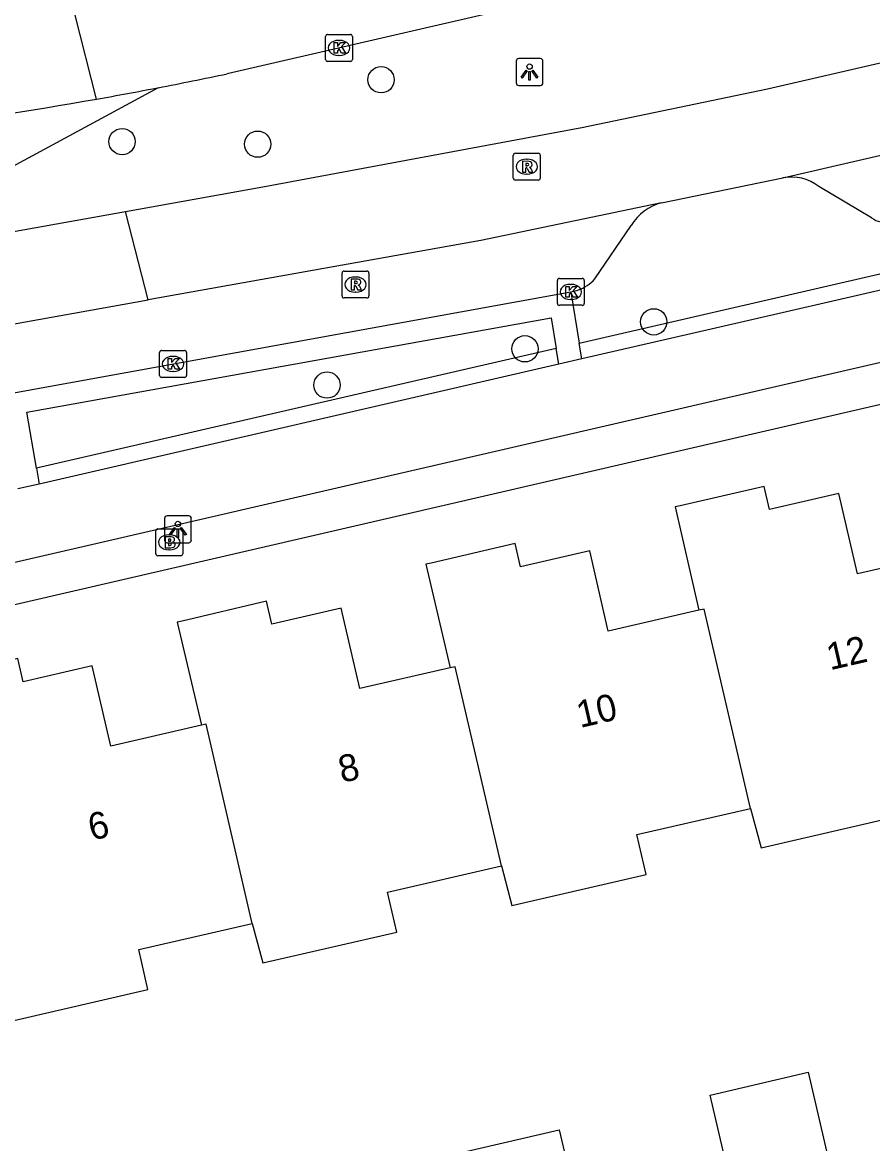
# Model space of a CAD drawing. Extents: x 156414 to 157775, y 382335 to 383765.
# Drawn here: x 156706.59 to 156738.18, y 382884.93 to 382926.61 of the extents above; entities that cross this region are included whole.
import ezdxf

# ---------------------------------------------------------------- set-up
doc = ezdxf.new("R2010")
doc.units = 0
for name, color, linetype in [('IMGEO_Berm_groen', 7, 'Continuous'), ('IMGEO_Boom', 7, 'Continuous'), ('IMGEO_Brandkraan', 7, 'Continuous'), ('IMGEO_Fietspad_gesloten', 7, 'Continuous'), ('IMGEO_Haag', 7, 'Continuous'), ('IMGEO_Kolk', 7, 'Continuous'), ('IMGEO_Lichtpunt', 7, 'Continuous'), ('IMGEO_Pand', 7, 'Continuous'), ('IMGEO_Pand_nummerreeks', 7, 'Continuous'), ('IMGEO_Parkeervlak_open', 7, 'Continuous'), ('IMGEO_Rijbaan_regionaal_gesloten', 7, 'Continuous'), ('IMGEO_Rioolput', 7, 'Continuous'), ('IMGEO_Voetpad_open', 7, 'Continuous')]:
    doc.layers.add(name, color=color, linetype=linetype)

msp = doc.modelspace()

# ---------------------------------------------------------------- linework, layer by layer
at = {"layer": 'IMGEO_Berm_groen'}
msp.add_lwpolyline([(156711.629, 382924.18), (156699.533, 382917.637)], dxfattribs=at)
at = {"layer": 'IMGEO_Boom'}
for centre in [(156719.915, 382924.476), (156710.29, 382922.177), (156715.329, 382922.082), (156730.047, 382915.478), (156725.262, 382914.476), (156717.906, 382913.127)]:
    msp.add_circle(centre, 0.489, dxfattribs=at)
at = {"layer": 'IMGEO_Brandkraan'}
for p, q in [((156711.542, 382906.856), (156711.542, 382907.708)), ((156711.617, 382907.782), (156712.469, 382907.782)), ((156712.543, 382907.708), (156712.543, 382906.856)), ((156712.03, 382907.562), (156712.055, 382907.562)), ((156712.469, 382906.782), (156711.617, 382906.782)), ((156712.053, 382907.002), (156712.028, 382907.002))]:
    msp.add_line(p, q, dxfattribs=at)
for points in [[(156711.542, 382906.856), (156711.542, 382907.708)], [(156711.617, 382907.782), (156712.469, 382907.782)], [(156712.543, 382907.708), (156712.543, 382906.856)], [(156711.89, 382907.482), (156711.89, 382907.082), (156712.103, 382907.082)], [(156712.121, 382907.482), (156711.89, 382907.482)], [(156712.069, 382907.401), (156712.015, 382907.401), (156712.015, 382907.325)], [(156712.015, 382907.325), (156712.068, 382907.325)], [(156712.077, 382907.249), (156712.015, 382907.249), (156712.015, 382907.168)], [(156712.469, 382906.782), (156711.617, 382906.782)], [(156712.015, 382907.168), (156712.077, 382907.168)]]:
    msp.add_lwpolyline(points, dxfattribs=at)
for centre, radius, start, end in [((156711.619, 382907.706), 0.0765, 91.552, 178.448), ((156711.619, 382907.706), 0.0765, 91.552, 178.448), ((156712.467, 382907.706), 0.0765, 1.552, 88.448), ((156712.467, 382907.706), 0.0765, 1.552, 88.448), ((156712.07, 382907.363), 0.0379, 267.8285, 90.9355), ((156712.078, 382907.208), 0.0404, 269.8759, 90.5077), ((156712.125, 382907.337), 0.145, 59.4692, 91.5367), ((156712.15, 382907.384), 0.0922, 285.5137, 58.1501), ((156712.155, 382907.192), 0.105, 301.3115, 78.989), ((156711.619, 382906.858), 0.0765, 181.552, 268.448), ((156711.619, 382906.858), 0.0765, 181.552, 268.448), ((156712.109, 382907.333), 0.251, 268.6676, 293.5347), ((156712.467, 382906.858), 0.0765, 271.552, 358.448), ((156712.467, 382906.858), 0.0765, 271.552, 358.448)]:
    msp.add_arc(centre, radius, start, end, dxfattribs=at)
for centre, major_axis, ratio, start_param, end_param in [((156712.029, 382907.282), (-0.387, 0.002), 0.722429, 4.712389, 7.853982), ((156712.054, 382907.282), (-0.39, 0.002), 0.717154, 1.570796, 4.712389)]:
    msp.add_ellipse(centre, major_axis=major_axis, ratio=ratio, start_param=start_param, end_param=end_param, dxfattribs=at)
at = {"layer": 'IMGEO_Fietspad_gesloten'}
for points in [[(156674.773, 382899.258), (156767.182, 382920.602), (156826.292, 382934.262), (156902.955, 382951.999), (156911.251, 382953.909)], [(156739.502, 382916.892), (156732.188, 382915.208), (156727.372, 382914.098)], [(156726.516, 382913.9), (156707.213, 382909.45)], [(156727.372, 382914.098), (156726.516, 382913.9)], [(156707.213, 382909.45), (156706.422, 382909.267)]]:
    msp.add_lwpolyline(points, dxfattribs=at)
at = {"layer": 'IMGEO_Haag'}
for points in [[(156727.276, 382914.688), (156739.362, 382917.478)], [(156726.42, 382914.491), (156707.112, 382910.034)]]:
    msp.add_lwpolyline(points, dxfattribs=at)
at = {"layer": 'IMGEO_Kolk'}
for p, q in [((156717.852, 382925.234), (156717.852, 382926.086)), ((156717.927, 382926.16), (156718.779, 382926.16)), ((156718.34, 382925.94), (156718.365, 382925.94)), ((156718.853, 382926.086), (156718.853, 382925.234)), ((156718.779, 382925.16), (156717.927, 382925.16)), ((156718.363, 382925.38), (156718.338, 382925.38)), ((156726.466, 382916.166), (156726.466, 382917.018)), ((156726.541, 382917.092), (156727.393, 382917.092)), ((156726.954, 382916.872), (156726.979, 382916.872)), ((156727.467, 382917.018), (156727.467, 382916.166)), ((156727.393, 382916.092), (156726.541, 382916.092)), ((156726.977, 382916.312), (156726.952, 382916.312)), ((156711.685, 382913.489), (156711.685, 382914.341)), ((156711.76, 382914.415), (156712.612, 382914.415)), ((156712.686, 382914.341), (156712.686, 382913.489)), ((156712.173, 382914.195), (156712.198, 382914.195)), ((156712.196, 382913.635), (156712.171, 382913.635)), ((156712.612, 382913.415), (156711.76, 382913.415))]:
    msp.add_line(p, q, dxfattribs=at)
for points in [[(156717.852, 382925.234), (156717.852, 382926.086)], [(156717.927, 382926.16), (156718.779, 382926.16)], [(156718.853, 382926.086), (156718.853, 382925.234)], [(156718.173, 382925.86), (156718.296, 382925.86), (156718.296, 382925.709), (156718.426, 382925.86), (156718.59, 382925.86), (156718.444, 382925.709), (156718.597, 382925.46), (156718.445, 382925.46), (156718.36, 382925.624), (156718.296, 382925.557), (156718.296, 382925.46), (156718.173, 382925.46), (156718.173, 382925.86)], [(156718.779, 382925.16), (156717.927, 382925.16)], [(156726.466, 382916.166), (156726.466, 382917.018)], [(156726.541, 382917.092), (156727.393, 382917.092)], [(156726.787, 382916.792), (156726.91, 382916.792), (156726.91, 382916.641), (156727.04, 382916.792), (156727.204, 382916.792), (156727.058, 382916.641), (156727.211, 382916.392), (156727.059, 382916.392), (156726.974, 382916.556), (156726.91, 382916.489), (156726.91, 382916.392), (156726.787, 382916.392), (156726.787, 382916.792)], [(156727.467, 382917.018), (156727.467, 382916.166)], [(156727.393, 382916.092), (156726.541, 382916.092)], [(156711.685, 382913.489), (156711.685, 382914.341)], [(156711.76, 382914.415), (156712.612, 382914.415)], [(156712.686, 382914.341), (156712.686, 382913.489)], [(156712.006, 382914.115), (156712.129, 382914.115), (156712.129, 382913.964), (156712.259, 382914.115), (156712.423, 382914.115), (156712.277, 382913.964), (156712.43, 382913.715), (156712.278, 382913.715), (156712.193, 382913.879), (156712.129, 382913.812), (156712.129, 382913.715), (156712.006, 382913.715), (156712.006, 382914.115)], [(156712.612, 382913.415), (156711.76, 382913.415)]]:
    msp.add_lwpolyline(points, dxfattribs=at)
for centre, start, end in [((156717.929, 382926.084), 91.552, 178.448), ((156717.929, 382926.084), 91.552, 178.448), ((156718.777, 382926.084), 1.552, 88.448), ((156718.777, 382926.084), 1.552, 88.448), ((156717.929, 382925.236), 181.552, 268.448), ((156717.929, 382925.236), 181.552, 268.448), ((156718.777, 382925.236), 271.552, 358.448), ((156718.777, 382925.236), 271.552, 358.448), ((156726.543, 382917.016), 91.552, 178.448), ((156726.543, 382917.016), 91.552, 178.448), ((156727.391, 382917.016), 1.552, 88.448), ((156727.391, 382917.016), 1.552, 88.448), ((156726.543, 382916.168), 181.552, 268.448), ((156726.543, 382916.168), 181.552, 268.448), ((156727.391, 382916.168), 271.552, 358.448), ((156727.391, 382916.168), 271.552, 358.448), ((156711.762, 382914.339), 91.552, 178.448), ((156711.762, 382914.339), 91.552, 178.448), ((156712.61, 382914.339), 1.552, 88.448), ((156712.61, 382914.339), 1.552, 88.448), ((156711.762, 382913.491), 181.552, 268.448), ((156711.762, 382913.491), 181.552, 268.448), ((156712.61, 382913.491), 271.552, 358.448), ((156712.61, 382913.491), 271.552, 358.448)]:
    msp.add_arc(centre, 0.0765, start, end, dxfattribs=at)
for centre, major_axis, ratio, start_param, end_param in [((156718.339, 382925.66), (-0.387, 0.002), 0.722429, 4.712389, 7.853982), ((156718.364, 382925.66), (-0.39, 0.002), 0.717154, 1.570796, 4.712389), ((156726.953, 382916.592), (-0.387, 0.002), 0.722429, 4.712389, 7.853982), ((156726.978, 382916.592), (-0.39, 0.002), 0.717154, 1.570796, 4.712389), ((156712.172, 382913.915), (-0.387, 0.002), 0.722429, 4.712389, 7.853982), ((156712.197, 382913.915), (-0.39, 0.002), 0.717154, 1.570796, 4.712389)]:
    msp.add_ellipse(centre, major_axis=major_axis, ratio=ratio, start_param=start_param, end_param=end_param, dxfattribs=at)
at = {"layer": 'IMGEO_Lichtpunt'}
for p, q in [((156724.936, 382925.167), (156724.936, 382924.36)), ((156724.936, 382925.167), (156724.936, 382924.36)), ((156725.838, 382925.262), (156725.03, 382925.262)), ((156725.838, 382925.262), (156725.03, 382925.262)), ((156725.932, 382924.36), (156725.932, 382925.167)), ((156725.932, 382924.36), (156725.932, 382925.167)), ((156725.03, 382924.266), (156725.838, 382924.266)), ((156725.03, 382924.266), (156725.838, 382924.266)), ((156711.868, 382908.17), (156711.868, 382907.363)), ((156711.868, 382908.17), (156711.868, 382907.363)), ((156712.77, 382908.265), (156711.962, 382908.265)), ((156712.77, 382908.265), (156711.962, 382908.265)), ((156712.864, 382907.363), (156712.864, 382908.17)), ((156712.864, 382907.363), (156712.864, 382908.17)), ((156711.962, 382907.269), (156712.77, 382907.269)), ((156711.962, 382907.269), (156712.77, 382907.269))]:
    msp.add_line(p, q, dxfattribs=at)
for points in [[(156725.31, 382924.831), (156725.349, 382924.803), (156725.161, 382924.541), (156725.123, 382924.568), (156725.31, 382924.831)], [(156725.412, 382924.783), (156725.459, 382924.783), (156725.459, 382924.461), (156725.412, 382924.461), (156725.412, 382924.783)], [(156725.522, 382924.803), (156725.56, 382924.83), (156725.747, 382924.568), (156725.708, 382924.54), (156725.522, 382924.803)], [(156712.242, 382907.834), (156712.281, 382907.806), (156712.093, 382907.544), (156712.055, 382907.571), (156712.242, 382907.834)], [(156712.344, 382907.786), (156712.391, 382907.786), (156712.391, 382907.464), (156712.344, 382907.464), (156712.344, 382907.786)], [(156712.454, 382907.806), (156712.492, 382907.833), (156712.679, 382907.571), (156712.64, 382907.543), (156712.454, 382907.806)]]:
    msp.add_lwpolyline(points, dxfattribs=at)
for centre in [(156725.435, 382924.965), (156712.367, 382907.968)]:
    msp.add_circle(centre, 0.0994, dxfattribs=at)
for centre, start, end in [((156725.03, 382925.167), 90, 180), ((156725.03, 382925.167), 90, 180), ((156725.838, 382925.167), 0, 90), ((156725.838, 382925.167), 0, 90), ((156725.03, 382924.36), 180, 270), ((156725.03, 382924.36), 180, 270), ((156725.838, 382924.36), 270, 0), ((156725.838, 382924.36), 270, 360), ((156711.962, 382908.17), 90, 180), ((156711.962, 382908.17), 90, 180), ((156712.77, 382908.17), 0, 90), ((156712.77, 382908.17), 0, 90), ((156711.962, 382907.363), 180, 270), ((156711.962, 382907.363), 180, 270), ((156712.77, 382907.363), 270, 0), ((156712.77, 382907.363), 270, 360)]:
    msp.add_arc(centre, 0.0946, start, end, dxfattribs=at)
at = {"layer": 'IMGEO_Pand'}
for points in [[(156740.981, 382906.885), (156737.618, 382906.115), (156736.927, 382909.098), (156734.352, 382908.506), (156734.155, 382909.363), (156731.028, 382908.642), (156730.844, 382908.6), (156731.723, 382904.756)], [(156731.723, 382904.756), (156728.36, 382903.986), (156727.669, 382906.969), (156725.094, 382906.377), (156724.897, 382907.234), (156721.771, 382906.512), (156721.578, 382906.467), (156722.484, 382902.619)], [(156722.484, 382902.619), (156719.121, 382901.849), (156718.43, 382904.832), (156715.855, 382904.24), (156715.658, 382905.097), (156712.522, 382904.356), (156712.338, 382904.313), (156713.238, 382900.482)], [(156733.644, 382897.395), (156731.921, 382904.801), (156731.723, 382904.756)], [(156713.238, 382900.482), (156709.875, 382899.712), (156709.184, 382902.695), (156706.609, 382902.103), (156706.412, 382902.96), (156703.279, 382902.22), (156703.092, 382902.176), (156703.972, 382898.336)], [(156724.387, 382895.257), (156722.666, 382902.661), (156722.484, 382902.619)], [(156715.13, 382893.118), (156713.412, 382900.522), (156713.238, 382900.482)], [(156733.644, 382897.395), (156734.036, 382895.922), (156739.025, 382897.074), (156738.682, 382898.558), (156742.92, 382899.538)], [(156724.387, 382895.257), (156724.779, 382893.784), (156729.768, 382894.936), (156729.425, 382896.42), (156733.644, 382897.395)], [(156715.13, 382893.118), (156715.521, 382891.648), (156720.5, 382892.798), (156720.158, 382894.279), (156724.387, 382895.257)], [(156705.883, 382890.982), (156706.274, 382889.512), (156711.253, 382890.662), (156710.911, 382892.143), (156715.13, 382893.118)], [(156732.148, 382886.733), (156735.789, 382887.584), (156737.125, 382881.829), (156733.479, 382880.994), (156732.148, 382886.733)], [(156727.886, 382879.694), (156724.235, 382878.858), (156722.901, 382884.609), (156726.535, 382885.448), (156727.886, 382879.694)]]:
    msp.add_lwpolyline(points, dxfattribs=at)
at = {"layer": 'IMGEO_Parkeervlak_open'}
for points in [[(156738.145, 382919.339), (156736.186, 382920.508)], [(156727.857, 382917.077), (156729.21, 382919.064)], [(156726.967, 382916.592), (156727.229, 382916.661)]]:
    msp.add_lwpolyline(points, dxfattribs=at)
for centre, radius, start, end in [((156735.166, 382919.195), 1.663, 52.1562, 101.2202), ((156730.829, 382918.069), 1.9, 104.8485, 148.4365), ((156738.656, 382920.076), 0.897, 235.2942, 281.9911), ((156726.834, 382917.94), 1.339, 287.1785, 319.8641)]:
    msp.add_arc(centre, radius, start, end, dxfattribs=at)
at = {"layer": 'IMGEO_Rijbaan_regionaal_gesloten'}
for points in [[(156801.715, 382944.946), (156796.626, 382943.745), (156774.357, 382938.587), (156714.192, 382924.699)], [(156710.418, 382919.581), (156715.524, 382920.493), (156727.381, 382922.7), (156734.281, 382924.139), (156802.928, 382939.975)], [(156709.344, 382923.758), (156708.529, 382926.927)], [(156734.842, 382920.826), (156759.614, 382926.551)], [(156730.342, 382919.906), (156734.842, 382920.826)], [(156730.342, 382919.906), (156723.625, 382918.503), (156711.264, 382916.292)], [(156699.533, 382917.637), (156710.418, 382919.581)], [(156711.264, 382916.292), (156710.418, 382919.581)], [(156693.491, 382913.113), (156711.264, 382916.292)]]:
    msp.add_lwpolyline(points, dxfattribs=at)
for centre, radius, start, end in [((156683.087, 383071.719), 150.275, 280.94891, 281.94596), ((156686.01, 383056.502), 134.779, 279.96973, 280.95755), ((156684.675, 383063.787), 142.186, 273.82234, 279.9911)]:
    msp.add_arc(centre, radius, start, end, dxfattribs=at)
at = {"layer": 'IMGEO_Rioolput'}
for p, q in [((156724.83, 382920.819), (156724.83, 382921.671)), ((156724.905, 382921.745), (156725.757, 382921.745)), ((156725.318, 382921.525), (156725.343, 382921.525)), ((156725.831, 382921.671), (156725.831, 382920.819)), ((156725.341, 382920.965), (156725.316, 382920.965)), ((156725.757, 382920.745), (156724.905, 382920.745)), ((156718.464, 382916.439), (156718.464, 382917.291)), ((156718.539, 382917.365), (156719.391, 382917.365)), ((156719.465, 382917.291), (156719.465, 382916.439)), ((156718.952, 382917.145), (156718.977, 382917.145)), ((156719.391, 382916.365), (156718.539, 382916.365)), ((156718.975, 382916.585), (156718.95, 382916.585))]:
    msp.add_line(p, q, dxfattribs=at)
for points in [[(156724.83, 382920.819), (156724.83, 382921.671)], [(156724.905, 382921.745), (156725.757, 382921.745)], [(156725.419, 382921.443), (156725.167, 382921.445), (156725.167, 382921.045)], [(156725.345, 382921.364), (156725.291, 382921.364), (156725.291, 382921.283)], [(156725.831, 382921.671), (156725.831, 382920.819)], [(156725.167, 382921.045), (156725.291, 382921.045), (156725.291, 382921.207), (156725.302, 382921.207)], [(156725.291, 382921.283), (156725.343, 382921.283)], [(156725.349, 382921.178), (156725.42, 382921.045), (156725.56, 382921.045), (156725.495, 382921.171)], [(156725.757, 382920.745), (156724.905, 382920.745)], [(156718.464, 382916.439), (156718.464, 382917.291)], [(156718.539, 382917.365), (156719.391, 382917.365)], [(156719.465, 382917.291), (156719.465, 382916.439)], [(156719.053, 382917.063), (156718.801, 382917.065), (156718.801, 382916.665)], [(156718.801, 382916.665), (156718.925, 382916.665), (156718.925, 382916.827), (156718.936, 382916.827)], [(156718.979, 382916.984), (156718.925, 382916.984), (156718.925, 382916.903)], [(156718.925, 382916.903), (156718.977, 382916.903)], [(156718.983, 382916.798), (156719.054, 382916.665), (156719.194, 382916.665), (156719.129, 382916.791)], [(156719.391, 382916.365), (156718.539, 382916.365)]]:
    msp.add_lwpolyline(points, dxfattribs=at)
for centre, radius, start, end in [((156724.907, 382921.669), 0.0765, 91.552, 178.448), ((156724.907, 382921.669), 0.0765, 91.552, 178.448), ((156725.351, 382921.268), 0.0964, 77.0061, 93.1865), ((156725.365, 382921.325), 0.0378, 276.6634, 79.6772), ((156725.418, 382921.333), 0.109, 350.3612, 89.416), ((156725.755, 382921.669), 0.0765, 1.552, 88.448), ((156725.755, 382921.669), 0.0765, 1.552, 88.448), ((156725.301, 382921.154), 0.0533, 26.0293, 88.6989), ((156725.327, 382921.472), 0.19, 274.7715, 282.9687), ((156725.416, 382921.333), 0.112, 277.5842, 350.9817), ((156725.4, 382921.118), 0.108, 29.5134, 73.7905), ((156724.907, 382920.821), 0.0765, 181.552, 268.448), ((156724.907, 382920.821), 0.0765, 181.552, 268.448), ((156725.755, 382920.821), 0.0765, 271.552, 358.448), ((156725.755, 382920.821), 0.0765, 271.552, 358.448), ((156718.541, 382917.289), 0.0765, 91.552, 178.448), ((156718.541, 382917.289), 0.0765, 91.552, 178.448), ((156719.389, 382917.289), 0.0765, 1.552, 88.448), ((156719.389, 382917.289), 0.0765, 1.552, 88.448), ((156718.935, 382916.774), 0.0533, 26.0293, 88.6989), ((156718.961, 382917.092), 0.19, 274.7715, 282.9687), ((156718.985, 382916.888), 0.0964, 77.0061, 93.1865), ((156718.999, 382916.945), 0.0378, 276.6634, 79.6772), ((156719.052, 382916.953), 0.109, 350.3612, 89.416), ((156719.05, 382916.953), 0.112, 277.5842, 350.9817), ((156719.034, 382916.738), 0.108, 29.5134, 73.7905), ((156718.541, 382916.441), 0.0765, 181.552, 268.448), ((156718.541, 382916.441), 0.0765, 181.552, 268.448), ((156719.389, 382916.441), 0.0765, 271.552, 358.448), ((156719.389, 382916.441), 0.0765, 271.552, 358.448)]:
    msp.add_arc(centre, radius, start, end, dxfattribs=at)
for centre, major_axis, ratio, start_param, end_param in [((156725.317, 382921.245), (-0.387, 0.002), 0.722429, 4.712389, 7.853982), ((156725.342, 382921.245), (-0.39, 0.002), 0.717154, 1.570796, 4.712389), ((156718.951, 382916.865), (-0.387, 0.002), 0.722429, 4.712389, 7.853982), ((156718.976, 382916.865), (-0.39, 0.002), 0.717154, 1.570796, 4.712389)]:
    msp.add_ellipse(centre, major_axis=major_axis, ratio=ratio, start_param=start_param, end_param=end_param, dxfattribs=at)
at = {"layer": 'IMGEO_Voetpad_open'}
for points in [[(156774.309, 382920.694), (156684.12, 382899.829)], [(156697.84, 382911.316), (156726.967, 382916.592)], [(156726.967, 382916.592), (156727.276, 382914.688)], [(156707.112, 382910.034), (156706.753, 382912.122), (156726.237, 382915.622), (156726.42, 382914.491)], [(156727.372, 382914.098), (156727.276, 382914.688)], [(156726.516, 382913.9), (156726.42, 382914.491)], [(156707.112, 382910.034), (156707.213, 382909.45)]]:
    msp.add_lwpolyline(points, dxfattribs=at)

# ---------------------------------------------------------------- texts
at = {"layer": 'IMGEO_Pand_nummerreeks'}
for s, p in [('12', (156736.601, 382902.525)), ('10', (156727.31, 382900.38)), ('8', (156718.461, 382898.338)), ('6', (156709.16, 382896.191))]:
    msp.add_text(s, height=1, rotation=13.0004, dxfattribs=at).set_placement(p)

doc.saveas('drawing.dxf')
